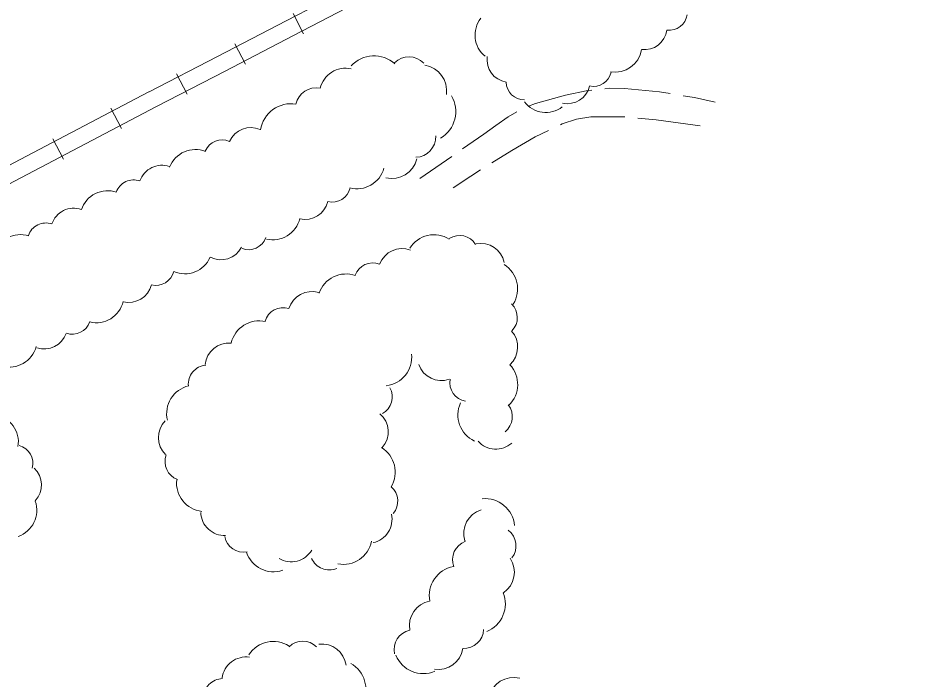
# Model space of a CAD drawing. Extents: x 2361284 to 2366480, y 6976556 to 6985346.
# Drawn here: x 2365034.3 to 2365307.7, y 6978961.5 to 6979163.1 of the extents above; entities that cross this region are included whole.
import ezdxf

# ---------------------------------------------------------------- set-up
doc = ezdxf.new("R2010")
doc.units = 0
doc.header["$LTSCALE"] = 1.9
for name, color, linetype, lineweight in [('15', 7, 'Continuous', 13), ('16', 7, 'Continuous', 13), ('29', 7, 'Continuous', 13)]:
    doc.layers.add(name, color=color, linetype=linetype, lineweight=lineweight)

msp = doc.modelspace()

# ---------------------------------------------------------------- linework, layer by layer
at = {"layer": '15'}
for points in [[(2365209.462, 6979141.052), (2365208.173, 6979140.919), (2365201.435, 6979139.535), (2365192.288, 6979136.997), (2365190.127, 6979136.116)], [(2365233.333, 6979139.988), (2365230.068, 6979140.527), (2365219.406, 6979141.586), (2365214.916, 6979141.633), (2365213.438, 6979141.479)], [(2365247.077, 6979137.378), (2365243.921, 6979138.119), (2365240.725, 6979138.779), (2365237.279, 6979139.346)], [(2365186.524, 6979134.412), (2365183.897, 6979132.907), (2365180.162, 6979130.251), (2365176.437, 6979127.596), (2365170.019, 6979123.145)], [(2365199.83, 6979130.509), (2365200.418, 6979130.794), (2365204.735, 6979132.155), (2365209.169, 6979132.877), (2365219.099, 6979132.902), (2365219.499, 6979132.866)], [(2365223.483, 6979132.483), (2365229.028, 6979131.946), (2365235.787, 6979131.13), (2365242.527, 6979130.134)], [(2365178.87, 6979118.87), (2365185.014, 6979122.647), (2365192.175, 6979126.806), (2365196.227, 6979128.764)], [(2365166.731, 6979120.863), (2365166.701, 6979120.843), (2365156.934, 6979114.15)], [(2365167.092, 6979111.296), (2365172.528, 6979114.838), (2365175.49, 6979116.727)]]:
    msp.add_lwpolyline(points, dxfattribs=at)
at = {"layer": '16'}
for centre, radius, start, end in [((2365182.025, 6979157.824), 8.243, 141.32817, 231.32817), ((2365233.064, 6979164.8), 5.492, 262.24747, 352.24747), ((2365225.488, 6979160.255), 6.873, 262.40452, 352.40452), ((2365216.491, 6979154.798), 8.243, 260.1169, 350.1169), ((2365142.991, 6979142.081), 9.436, 47.79409, 137.79409), ((2365153.62, 6979144.909), 6.287, 44.12977, 134.12977), ((2365184.313, 6979150.332), 6.873, 171.60494, 261.60494), ((2365134.251, 6979139.86), 7.867, 77.17388, 167.17388), ((2365157.267, 6979140.891), 7.867, 351.31423, 81.31423), ((2365209.916, 6979147.691), 5.492, 257.50134, 347.50134), ((2365125.265, 6979135.45), 6.287, 78.24611, 168.24611), ((2365188.808, 6979143.561), 5.492, 180.60906, 270.60906), ((2365201.999, 6979143.799), 6.873, 257.50134, 347.50134), ((2365158.465, 6979134.534), 9.436, 300.76025, 30.76025), ((2365117.659, 6979127.485), 9.436, 80.84794, 170.84794), ((2365195.416, 6979142.493), 8.243, 217.3717, 307.3717), ((2365105.392, 6979122.576), 7.061, 66.35002, 156.35002), ((2365096.638, 6979120.226), 5.643, 66.35002, 156.35002), ((2365155.536, 6979126.872), 6.287, 271.95097, 1.95097), ((2365088.506, 6979114.484), 8.469, 68.58682, 158.58682), ((2365148.396, 6979121.942), 7.867, 256.62133, 346.62133), ((2365078.215, 6979111.075), 7.061, 70.7469, 160.7469), ((2365137.815, 6979119.447), 8.469, 254.95575, 344.95575), ((2365069.667, 6979108.061), 5.643, 70.7469, 160.7469), ((2365130.22, 6979112.561), 5.643, 256.57672, 346.57672), ((2365061.709, 6979101.898), 8.469, 71.33448, 161.33448), ((2365122.022, 6979108.695), 7.061, 256.57672, 346.57672), ((2365051.382, 6979098.001), 7.061, 71.33448, 161.33448), ((2365042.865, 6979094.9), 5.643, 71.33448, 161.33448), ((2365112.094, 6979103.875), 8.469, 256.55447, 346.55447), ((2365035.074, 6979088.536), 8.469, 72.28153, 162.28153), ((2365104.674, 6979098.017), 5.643, 249.90118, 339.90118), ((2365161.283, 6979088.23), 8.732, 57.9163, 147.9163), ((2365169.063, 6979090.917), 5.818, 32.35246, 122.35246), ((2365096.253, 6979096.374), 7.061, 242.84256, 332.84256), ((2365151.503, 6979085.455), 7.28, 69.32061, 159.32061), ((2365175.567, 6979087.037), 7.28, 11.28949, 101.28949), ((2365085.241, 6979093.518), 8.469, 246.49303, 336.49303), ((2365142.615, 6979082.568), 5.818, 69.32061, 159.32061), ((2365178.042, 6979080.453), 8.732, 328.04249, 58.04249), ((2365076.442, 6979087.169), 5.643, 255.92712, 345.92712), ((2365134.46, 6979076.266), 8.732, 71.02105, 161.02105), ((2365068.2, 6979083.396), 7.061, 255.92712, 345.92712), ((2365123.972, 6979072.351), 7.28, 73.06471, 163.06471), ((2365058.217, 6979078.588), 8.469, 256.4159, 346.4159), ((2365180.876, 6979071.682), 5.818, 315.74275, 45.74275), ((2365115.291, 6979068.889), 5.818, 73.06471, 163.06471), ((2365050.909, 6979072.259), 5.643, 251.36521, 341.36521), ((2365107.9, 6979061.952), 8.732, 76.84874, 166.84874), ((2365179.526, 6979062.72), 7.28, 312.04804, 42.04804), ((2365042.415, 6979069.183), 7.061, 250.99941, 340.99941), ((2365031.766, 6979065.079), 8.469, 254.67494, 344.67494), ((2365098.741, 6979056.695), 7.28, 84.878, 174.878), ((2365145.734, 6979059.603), 8.732, 276.3659, 6.3659), ((2365092.13, 6979051.366), 5.818, 94.93297, 184.93297), ((2365163.513, 6979059.778), 7.28, 199.32464, 289.32464), ((2365178.084, 6979051.27), 8.732, 313.75921, 43.75921), ((2365088.433, 6979042.384), 8.732, 103.19703, 193.19703), ((2365171.89, 6979051.961), 5.818, 170.31385, 260.31385), ((2365142.725, 6979047.506), 5.818, 298.92457, 28.92457), ((2365177.298, 6979041.985), 8.732, 155.12996, 245.12996), ((2365179.359, 6979041.473), 5.818, 307.96032, 37.96032), ((2365026.001, 6979033.763), 8.469, 350.65001, 80.65001), ((2365084.47, 6979035.133), 7.28, 135.49195, 225.49195), ((2365140.014, 6979036.881), 7.28, 319.02633, 49.02633), ((2365033.254, 6979027.244), 5.643, 345.16083, 75.16083), ((2365140.698, 6979024.585), 8.732, 328.79307, 58.79307), ((2365180.131, 6979038.847), 7.28, 222.00006, 312.00006), ((2365085.021, 6979027.8), 5.818, 159.68816, 249.68816), ((2365034.449, 6979020.668), 7.061, 316.99292, 46.99292), ((2365091.448, 6979021.284), 8.732, 173.66469, 263.66469), ((2365144.392, 6979015.715), 5.818, 319.50677, 49.50677), ((2365031.621, 6979012.957), 8.469, 289.05478, 19.05478), ((2365176.822, 6979007.428), 9.079, 5.3566, 95.3566), ((2365177.903, 6979005.835), 7.57, 107.17691, 197.17691), ((2365097.37, 6979012.54), 7.28, 182.34901, 272.34901), ((2365141.184, 6979010.184), 7.28, 282.41191, 12.41191), ((2365103.125, 6979005.998), 5.818, 190.91252, 280.91252), ((2365180.245, 6979002.063), 6.049, 322.74532, 52.74532), ((2365133.642, 6979005.164), 8.732, 258.97517, 348.97517), ((2365172.963, 6978997.809), 6.049, 110.42539, 200.42539), ((2365112.318, 6979002.919), 8.732, 198.65436, 288.65436), ((2365117.739, 6979004.512), 7.28, 239.10779, 329.10779), ((2365129.293, 6979000.578), 5.818, 203.29538, 293.29538), ((2365178.224, 6978994.088), 7.57, 303.93323, 33.93323), ((2365168.91, 6978986.905), 9.079, 100.94427, 190.94427), ((2365173.964, 6978984.412), 9.079, 291.85103, 21.85103), ((2365161.339, 6978977.794), 7.57, 100.76563, 190.76563), ((2365155.127, 6978970.445), 6.049, 101.92935, 191.92935), ((2365170.383, 6978976.855), 6.049, 267.24769, 357.24769), ((2365112.284, 6978964.062), 8.895, 57.22215, 147.22215), ((2365121.24, 6978967.12), 5.927, 44.80522, 134.80522), ((2365127.078, 6978964.728), 7.416, 7.38407, 97.38407), ((2365158.02, 6978972.215), 9.079, 202.71064, 292.71064), ((2365162.622, 6978971.995), 7.57, 260.58202, 350.58202), ((2365103.982, 6978960.825), 7.416, 82.29109, 172.29109), ((2365131.572, 6978958.473), 8.895, 331.12394, 61.12394), ((2365096.889, 6978955.699), 5.927, 91.16999, 181.16999), ((2365185.555, 6978954.134), 7.827, 76.20405, 166.20405)]:
    msp.add_arc(centre, radius, start, end, dxfattribs=at)
at = {"layer": '29'}
for p, q in [((2365118.264, 6979164.386), (2365121.494, 6979158.185)), ((2365100.521, 6979155.185), (2365103.74, 6979148.976)), ((2365082.757, 6979145.997), (2365085.976, 6979139.787)), ((2365062.705, 6979135.535), (2365065.954, 6979129.336)), ((2365044.993, 6979126.236), (2365048.252, 6979120.037))]:
    msp.add_line(p, q, dxfattribs=at)
for points in [[(2365074.338, 6979140.527), (2365095.247, 6979151.335), (2365116.135, 6979162.155), (2365145.741, 6979177.566), (2365175.365, 6979192.98), (2365201.439, 6979206.358), (2365227.494, 6979219.687), (2365266.475, 6979239.788), (2365305.446, 6979259.941)], [(2365076.632, 6979136.077), (2365097.54, 6979146.887), (2365118.437, 6979157.716), (2365148.043, 6979173.129), (2365177.658, 6979188.531), (2365203.712, 6979201.9), (2365229.777, 6979215.238), (2365268.768, 6979235.34), (2365307.738, 6979255.492)], [(2364662.863, 6978927.066), (2364745.517, 6978969.441), (2364773.839, 6978984.081), (2364805.085, 6979000.428), (2364836.352, 6979016.776), (2364875.144, 6979036.736), (2364913.896, 6979056.697), (2364958.698, 6979079.974), (2365003.458, 6979103.34), (2365038.894, 6979121.898), (2365074.309, 6979140.507)], [(2364663.86, 6978921.946), (2364747.8, 6978964.992), (2364776.142, 6978979.641), (2364807.398, 6978995.99), (2364838.655, 6979012.328), (2364877.428, 6979032.289), (2364916.189, 6979052.248), (2364961, 6979075.535), (2365005.77, 6979098.902), (2365041.216, 6979117.471), (2365076.632, 6979136.077)]]:
    msp.add_lwpolyline(points, dxfattribs=at)

doc.saveas('drawing.dxf')
